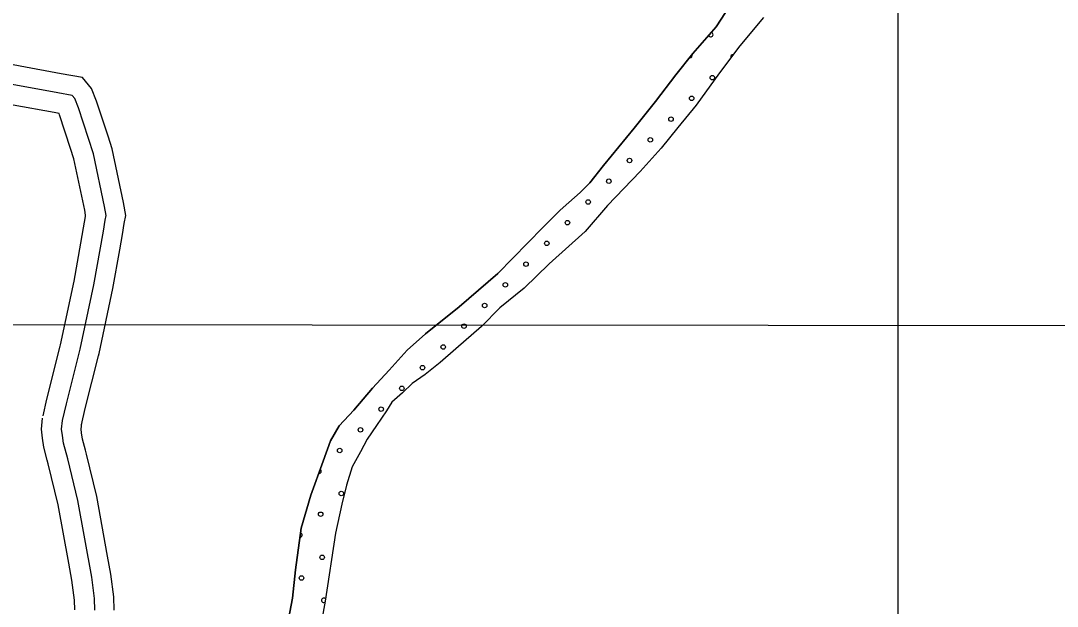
# Model space of a CAD drawing. Extents: x 1551132 to 1791609, y 378168 to 563823.
# Drawn here: x 1628395 to 1633255, y 492094 to 494838 of the extents above; entities that cross this region are included whole.
import ezdxf

# ---------------------------------------------------------------- set-up
doc = ezdxf.new("R2010")
doc.units = 0
for name, color, linetype in [('DESIGN - ROW - Right-of-Way Linework', 7, 'Continuous'), ('DESIGN - SCRATCH - User 1', 7, 'Continuous'), ('DESIGN - TRAFFIC CONTROL PERMANENT - Pavement Marking Text', 7, 'Continuous'), ('DESIGN - TRANSPORTATION - Edge of Traveled Way', 7, 'Continuous'), ('SURVEY - PROPERTY - Owners', 7, 'Continuous')]:
    doc.layers.add(name, color=color, linetype=linetype)

msp = doc.modelspace()

# ---------------------------------------------------------------- linework, layer by layer
at = {"layer": 'DESIGN - ROW - Right-of-Way Linework'}
for points in [[(1632507.863, 517371.878), (1632507.831, 461291.675)], [(1623347.64, 493416.904), (1636173.955, 493408.011)]]:
    msp.add_lwpolyline(points, dxfattribs=at)
at = {"layer": 'DESIGN - SCRATCH - User 1'}
for points in [[(1629642.441, 491992.012), (1629670.165, 492131.941), (1629683.782, 492264.036), (1629710.19, 492460.099), (1629756.08, 492613.828), (1629814.054, 492773.424), (1629847.228, 492869.193), (1629888.094, 492938.82), (1629957.018, 493012.106), (1630044.307, 493115.225), (1630123.372, 493200.402), (1630206.545, 493293.546), (1630293.51, 493370.615), (1630451.106, 493496.893), (1630633.077, 493652.923), (1630843.789, 493868.72), (1630924.812, 493949.864), (1630965.253, 493985.431), (1631017.851, 494032.866), (1631064.425, 494078.376), (1631127.441, 494159.753), (1631271.621, 494334.291), (1631371.185, 494459.294), (1631466.75, 494584.347), (1631545.989, 494683.558), (1631655.554, 494808.436), (1631720.785, 494907.814)], [(1631878.182, 494853.738), (1631766.518, 494720.868), (1631670.936, 494593.814), (1631563.056, 494442.86), (1631475.741, 494337.749), (1631398.526, 494240.522), (1631299.153, 494131.544), (1631147.148, 493971.131), (1631041.634, 493850.203), (1630873.713, 493698.007), (1630756.299, 493585.246), (1630641.118, 493492.502), (1630556.029, 493405.399), (1630434.706, 493300.705), (1630361.883, 493235.487), (1630291.185, 493180.26), (1630230.636, 493136.934), (1630186.087, 493093.399), (1630135.538, 493049.948), (1630111.047, 493010.181), (1630064.182, 492940.62), (1630019.391, 492877.06), (1629988.65, 492817.326), (1629949.784, 492747.674), (1629922.726, 492661.838), (1629901.619, 492571.927), (1629871.953, 492436.024), (1629822.045, 492118.016), (1629791.912, 491944.045)]]:
    msp.add_lwpolyline(points, dxfattribs=at)
at = {"layer": 'DESIGN - TRAFFIC CONTROL PERMANENT - Pavement Marking Text'}
for centre in [(1631638.314, 494570.888), (1631638.314, 494570.888), (1631541.242, 494473.816), (1631541.242, 494473.816), (1631444.17, 494376.745), (1631444.17, 494376.745), (1631347.099, 494279.673), (1631347.099, 494279.673), (1631250.027, 494182.601), (1631250.027, 494182.601), (1631152.956, 494085.53), (1631152.956, 494085.53), (1631055.884, 493988.458), (1631055.884, 493988.458), (1630958.812, 493891.386), (1630958.812, 493891.386), (1630861.741, 493794.315), (1630861.741, 493794.315), (1630764.669, 493697.243), (1630764.669, 493697.243), (1630667.598, 493600.172), (1630667.598, 493600.172), (1630570.526, 493503.1), (1630570.526, 493503.1), (1630473.454, 493406.028), (1630473.454, 493406.028), (1630376.383, 493308.957), (1630376.383, 493308.957), (1630279.311, 493211.885), (1630279.311, 493211.885), (1630182.239, 493114.814), (1630182.239, 493114.814), (1630085.168, 493017.742), (1630085.168, 493017.742), (1629988.096, 492920.67), (1629988.096, 492920.67), (1629891.025, 492823.599), (1629891.025, 492823.599), (1629898.492, 492621.988), (1629898.492, 492621.988), (1629801.42, 492524.917), (1629801.42, 492524.917), (1629808.887, 492323.306), (1629808.887, 492323.306), (1629711.815, 492226.235), (1629711.815, 492226.235)]:
    msp.add_circle(centre, 10.56, dxfattribs=at)
for centre, start, end in [((1631630.847, 494772.498), 199.676547, 77.797558), ((1631533.775, 494675.426), 256.422325, 26.349533), ((1631735.385, 494667.959), 94.049668, 192.042461), ((1629793.953, 492726.527), 265.870136, 54.202282), ((1629704.348, 492427.845), 270.406907, 74.250929), ((1629816.354, 492121.696), 45.176902, 296.364715)]:
    msp.add_arc(centre, 10.56, start, end, dxfattribs=at)
at = {"layer": 'DESIGN - TRANSPORTATION - Edge of Traveled Way'}
for points in [[(1631720.785, 494907.814), (1631655.554, 494808.436), (1631545.989, 494683.558), (1631466.75, 494584.347), (1631371.185, 494459.294), (1631271.621, 494334.291), (1631127.441, 494159.753), (1631064.425, 494078.376), (1631017.851, 494032.866), (1630965.253, 493985.431), (1630924.812, 493949.864), (1630843.789, 493868.72), (1630633.077, 493652.923), (1630451.106, 493496.893), (1630293.51, 493370.615), (1630206.545, 493293.546), (1630123.372, 493200.402), (1630044.307, 493115.225), (1629957.018, 493012.106), (1629888.094, 492938.82), (1629847.228, 492869.193), (1629814.054, 492773.424), (1629756.08, 492613.828), (1629710.19, 492460.099), (1629683.782, 492264.036), (1629670.165, 492131.941), (1629642.441, 491992.012)], [(1631878.182, 494853.738), (1631766.518, 494720.868), (1631670.936, 494593.814), (1631563.056, 494442.86), (1631475.741, 494337.749), (1631398.526, 494240.522), (1631299.153, 494131.544), (1631147.148, 493971.131), (1631041.634, 493850.203), (1630873.713, 493698.007), (1630756.299, 493585.246), (1630641.118, 493492.502), (1630556.029, 493405.399), (1630434.706, 493300.705), (1630361.883, 493235.487), (1630291.185, 493180.26), (1630230.636, 493136.934), (1630186.087, 493093.399), (1630135.538, 493049.948), (1630111.047, 493010.181), (1630064.182, 492940.62), (1630019.391, 492877.06), (1629988.65, 492817.326), (1629949.784, 492747.674), (1629922.726, 492661.838), (1629901.619, 492571.927), (1629871.953, 492436.024), (1629822.045, 492118.016), (1629791.912, 491944.045)]]:
    msp.add_lwpolyline(points, dxfattribs=at)
at = {"layer": 'SURVEY - PROPERTY - Owners'}
for points in [[(1628680.273, 492944.245), (1628698.014, 493021.055), (1628759.771, 493267.078), (1628762.396, 493277.537), (1628827.661, 493582.52), (1628859.419, 493763.641), (1628872.227, 493836.66), (1628880.568, 493887.978), (1628887.685, 493925.32), (1628876.835, 493985.264), (1628823.795, 494238.062), (1628804.779, 494296.405), (1628751.338, 494460.359), (1628727.264, 494520.877), (1628685.065, 494571.079), (1628585.126, 494589.671), (1628392.689, 494624.688), (1628352.39, 494632.03), (1628145.453, 494664.114), (1627895.734, 494701.44), (1627732.154, 494725.89)], [(1628500.027, 492985.904), (1628518.168, 493064.406), (1628580.333, 493312.071), (1628582.167, 493319.379), (1628646.04, 493617.871), (1628677.206, 493795.592), (1628689.815, 493867.477), (1628698.373, 493920.145), (1628699.523, 493926.187), (1628695.256, 493949.779), (1628644.799, 494190.26), (1628628.891, 494239.07), (1628577.276, 494397.432), (1628574.901, 494403.399), (1628551.651, 494407.724), (1628359.564, 494442.675), (1628321.64, 494449.575), (1628117.603, 494481.218), (1627868.384, 494518.468), (1627704.805, 494542.919)], [(1628743.196, 492075.947), (1628741.671, 492130.024), (1628728.563, 492230.26), (1628663.789, 492589.277), (1628615.549, 492783.949), (1628596.224, 492858.209), (1628590.55, 492894.302), (1628587.041, 492923.461), (1628591.891, 492964.67), (1628609.833, 493042.314), (1628674.023, 493298.054), (1628738.613, 493599.853), (1628782.787, 493851.768), (1628791.237, 493903.753), (1628795.429, 493925.745), (1628787.804, 493967.863), (1628736.03, 494214.628), (1628665.99, 494429.508), (1628648.399, 494473.726), (1628636.533, 494487.843), (1628568.709, 494500.46), (1628337.315, 494542.569)], [(1628648.848, 492076.564), (1628647.556, 492122.565), (1628635.365, 492215.768), (1628620.924, 492295.845), (1628571.542, 492569.543), (1628524.159, 492760.732), (1628519.693, 492777.899), (1628503.802, 492838.967), (1628497.143, 492881.343), (1628492.085, 492923.336), (1628498.252, 492975.695)], [(1628833.952, 492075.347), (1628832.21, 492137.199), (1628818.219, 492244.202), (1628802.978, 492328.696), (1628752.537, 492608.261), (1628703.464, 492806.291), (1628698.722, 492824.5), (1628685.131, 492876.718), (1628680.414, 492906.769), (1628678.389, 492923.578), (1628681.973, 492954.07)]]:
    msp.add_lwpolyline(points, dxfattribs=at)

doc.saveas('drawing.dxf')
